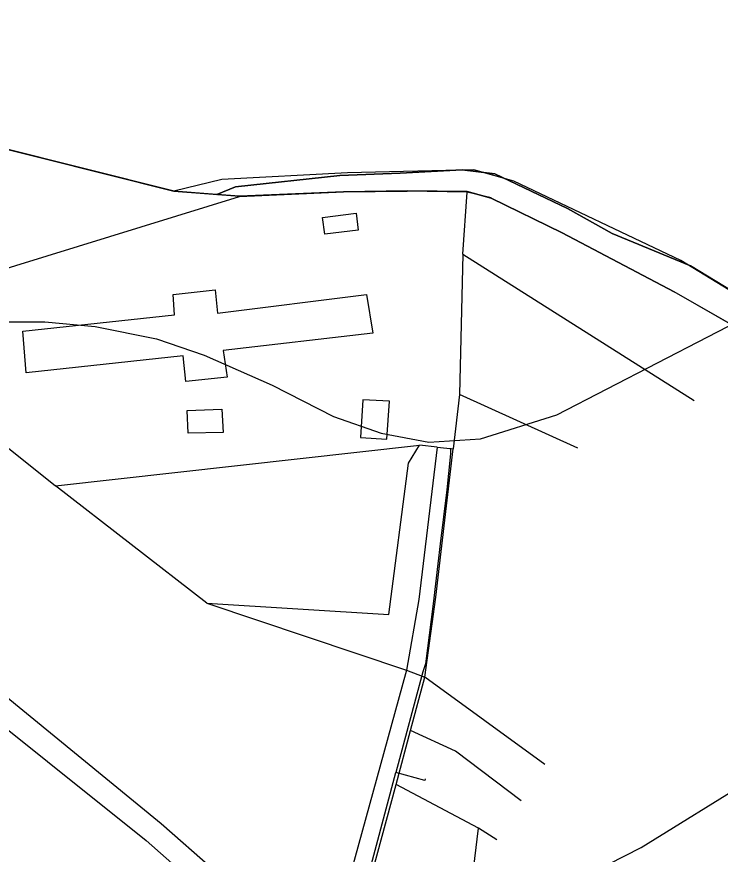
# Model space of a CAD drawing. Extents: x -662620 to -656370, y -1067090 to -1062990.
# Drawn here: x -658895.9 to -658748.2, y -1064699.8 to -1064523.8 of the extents above; entities that cross this region are included whole.
import ezdxf

# ---------------------------------------------------------------- set-up
doc = ezdxf.new("R2010")
doc.units = 0
for name, color, linetype in [('OBVOD_PÚ', 7, 'Continuous'), ('Organizacni_opatreni_ochranne_zatravnení__protierozni_rozmistovani_plodin__osevni_postup__stridani_plodin', 7, 'Continuous'), ('ORNÁ_PŮDA_-_STÁVAJÍCÍ', 7, 'Continuous'), ('OSTATNÍ_PLOCHA_-_STÁVAJÍCÍ', 7, 'Continuous'), ('SDELOVACÍ_VEDENÍ_-_PODZEMNÍ', 7, 'Continuous'), ('VRSTEVNICE_ZÁKLADNÍ', 7, 'Continuous'), ('VRSTVA_1', 7, 'Continuous')]:
    doc.layers.add(name, color=color, linetype=linetype)

msp = doc.modelspace()

# ---------------------------------------------------------------- linework, layer by layer
at = {"layer": 'OBVOD_PÚ'}
for points in [[(-658905.04, -1064549.91), (-658862.93, -1064560.45)], [(-658862.93, -1064560.45), (-658849.12, -1064561.54)], [(-658827.24, -1064560.62), (-658849.12, -1064561.54)], [(-658827.24, -1064560.62), (-658813.85, -1064560.42)], [(-658813.85, -1064560.42), (-658801.27, -1064560.56)], [(-658801.27, -1064560.56), (-658796.25, -1064561.94)], [(-658796.25, -1064561.94), (-658781.35, -1064569.25)], [(-658781.35, -1064569.25), (-658757.85, -1064581.61)], [(-658742.65, -1064590.34), (-658757.85, -1064581.61)]]:
    msp.add_lwpolyline(points, dxfattribs=at)
at = {"layer": 'Organizacni_opatreni_ochranne_zatravnení__protierozni_rozmistovani_plodin__osevni_postup__stridani_plodin'}
msp.add_lwpolyline([(-658678.49, -1064622.7), (-658756.46, -1064575.01), (-658791.51, -1064558.37), (-658799.9, -1064556), (-658826.4, -1064556.6), (-658852.8, -1064558), (-658862.9, -1064560.5), (-658905, -1064549.9), (-658938.9, -1064537.9), (-658952.7, -1064529.4), (-658955.5, -1064524.1), (-658947.7, -1064504.4)], dxfattribs=at)
at = {"layer": 'ORNÁ_PŮDA_-_STÁVAJÍCÍ'}
for p, q in [((-658863.12, -1064560.4), (-658905.04, -1064549.91)), ((-658802.38, -1064556.01), (-658815.36, -1064556.68)), ((-658795.46, -1064556.84), (-658802.38, -1064556.01)), ((-658828.05, -1064557.18), (-658849.98, -1064559.57)), ((-658815.36, -1064556.68), (-658828.05, -1064557.18)), ((-658780.23, -1064564.13), (-658795.46, -1064556.84)), ((-658849.98, -1064559.57), (-658853.86, -1064561.17)), ((-658862.93, -1064560.44), (-658863.12, -1064560.4)), ((-658862.9, -1064560.45), (-658862.93, -1064560.44)), ((-658853.86, -1064561.17), (-658862.9, -1064560.45)), ((-658862.9, -1064560.45), (-658862.9, -1064560.45)), ((-658770.82, -1064569.34), (-658780.23, -1064564.13)), ((-658754.41, -1064576.14), (-658770.82, -1064569.34)), ((-658737.26, -1064586.69), (-658754.41, -1064576.14))]:
    msp.add_line(p, q, dxfattribs=at)
msp.add_lwpolyline([(-658737.26, -1064586.69), (-658754.41, -1064576.14), (-658770.82, -1064569.34), (-658780.23, -1064564.13), (-658795.46, -1064556.84), (-658802.38, -1064556.01), (-658815.36, -1064556.68), (-658828.05, -1064557.18), (-658849.98, -1064559.57), (-658853.86, -1064561.17), (-658862.9, -1064560.45), (-658862.9, -1064560.45), (-658862.93, -1064560.44), (-658863.12, -1064560.4), (-658905.04, -1064549.91), (-658949.71, -1064535.77), (-658955.92, -1064533.82), (-658957, -1064529.63), (-658955.16, -1064524.06), (-658950.14, -1064511.52)], dxfattribs=at)
at = {"layer": 'OSTATNÍ_PLOCHA_-_STÁVAJÍCÍ'}
for p, q in [((-658815.36, -1064556.68), (-658802.38, -1064556.01)), ((-658815.36, -1064556.68), (-658802.38, -1064556.01)), ((-658802.38, -1064556.01), (-658795.46, -1064556.84)), ((-658802.38, -1064556.01), (-658795.46, -1064556.84)), ((-658849.98, -1064559.57), (-658828.05, -1064557.18)), ((-658849.98, -1064559.57), (-658828.05, -1064557.18)), ((-658828.05, -1064557.18), (-658815.36, -1064556.68)), ((-658828.05, -1064557.18), (-658815.36, -1064556.68)), ((-658795.46, -1064556.84), (-658780.23, -1064564.13)), ((-658795.46, -1064556.84), (-658780.23, -1064564.13)), ((-658853.85, -1064561.16), (-658849.98, -1064559.57)), ((-658853.85, -1064561.16), (-658849.98, -1064559.57)), ((-658849.12, -1064561.54), (-658853.85, -1064561.16)), ((-658849.12, -1064561.54), (-658853.85, -1064561.16)), ((-658827.24, -1064560.62), (-658849.12, -1064561.54)), ((-658827.24, -1064560.62), (-658849.12, -1064561.54)), ((-658813.85, -1064560.42), (-658827.24, -1064560.62)), ((-658813.85, -1064560.42), (-658827.24, -1064560.62)), ((-658801.27, -1064560.56), (-658813.85, -1064560.42)), ((-658801.27, -1064560.56), (-658813.85, -1064560.42)), ((-658796.25, -1064561.94), (-658801.27, -1064560.56)), ((-658796.25, -1064561.94), (-658801.27, -1064560.56)), ((-658781.35, -1064569.25), (-658796.25, -1064561.94)), ((-658781.35, -1064569.25), (-658796.25, -1064561.94)), ((-658780.23, -1064564.13), (-658770.82, -1064569.34)), ((-658780.23, -1064564.13), (-658770.82, -1064569.34)), ((-658757.85, -1064581.61), (-658781.35, -1064569.25)), ((-658757.85, -1064581.61), (-658781.35, -1064569.25)), ((-658770.82, -1064569.34), (-658754.41, -1064576.14)), ((-658770.82, -1064569.34), (-658754.41, -1064576.14)), ((-658754.41, -1064576.14), (-658737.26, -1064586.69)), ((-658754.41, -1064576.14), (-658737.26, -1064586.69)), ((-658742.65, -1064590.34), (-658757.85, -1064581.61)), ((-658742.65, -1064590.34), (-658757.85, -1064581.61))]:
    msp.add_line(p, q, dxfattribs=at)
msp.add_lwpolyline([(-658742.65, -1064590.34), (-658757.85, -1064581.61), (-658781.35, -1064569.25), (-658796.25, -1064561.94), (-658801.27, -1064560.56), (-658813.85, -1064560.42), (-658827.24, -1064560.62), (-658849.12, -1064561.54), (-658853.85, -1064561.16), (-658849.98, -1064559.57), (-658828.05, -1064557.18), (-658815.36, -1064556.68), (-658802.38, -1064556.01), (-658795.46, -1064556.84), (-658780.23, -1064564.13), (-658770.82, -1064569.34), (-658754.41, -1064576.14), (-658737.26, -1064586.69)], dxfattribs=at)
msp.add_lwpolyline([(-658742.65, -1064590.34), (-658757.85, -1064581.61), (-658781.35, -1064569.25), (-658796.25, -1064561.94), (-658801.27, -1064560.56), (-658813.85, -1064560.42), (-658827.24, -1064560.62), (-658849.12, -1064561.54), (-658853.85, -1064561.16), (-658849.98, -1064559.57), (-658828.05, -1064557.18), (-658815.36, -1064556.68), (-658802.38, -1064556.01), (-658795.46, -1064556.84), (-658780.23, -1064564.13), (-658770.82, -1064569.34), (-658754.41, -1064576.14), (-658737.26, -1064586.69)], dxfattribs=at)
at = {"layer": 'SDELOVACÍ_VEDENÍ_-_PODZEMNÍ'}
for points in [[(-658804.78, -1064614.48), (-658804.8, -1064615.63), (-658805.56, -1064623.23), (-658806.96, -1064634.58), (-658808.45, -1064647.14), (-658810.07, -1064659.78), (-658810.63, -1064661.43), (-658816.28, -1064682.6)], [(-658804.78, -1064614.48), (-658804.8, -1064615.63), (-658805.56, -1064623.23), (-658806.96, -1064634.58), (-658808.45, -1064647.14), (-658810.07, -1064659.78), (-658810.63, -1064661.43), (-658816.28, -1064682.6)], [(-658804.78, -1064614.48), (-658804.8, -1064615.63), (-658805.56, -1064623.23), (-658806.96, -1064634.58), (-658808.45, -1064647.14), (-658810.07, -1064659.78), (-658810.63, -1064661.43), (-658816.28, -1064682.6)], [(-658804.78, -1064614.48), (-658804.8, -1064615.63), (-658805.56, -1064623.23), (-658806.96, -1064634.58), (-658808.45, -1064647.14), (-658810.07, -1064659.78), (-658810.63, -1064661.43), (-658816.28, -1064682.6)], [(-658821.62, -1064708.7), (-658821.84, -1064708.7), (-658822.95, -1064707.62), (-658816.28, -1064682.6)], [(-658821.62, -1064708.7), (-658821.84, -1064708.7), (-658822.95, -1064707.62), (-658816.28, -1064682.6)], [(-658810.12, -1064683.93), (-658810.21, -1064684.3), (-658816.28, -1064682.6)], [(-658810.12, -1064683.93), (-658810.21, -1064684.3), (-658816.28, -1064682.6)]]:
    msp.add_lwpolyline(points, dxfattribs=at)
at = {"layer": 'VRSTEVNICE_ZÁKLADNÍ'}
for points in [[(-658778.5, -1064705.4), (-658764.77, -1064698.4), (-658741.48, -1064683.96), (-658703.6, -1064662.67), (-658626.42, -1064627.65), (-658598.69, -1064614.07), (-658582.11, -1064604.49), (-658565.24, -1064592.63), (-658557.24, -1064584.34), (-658553.66, -1064579.77), (-658551.23, -1064572.91), (-658549.23, -1064561.47), (-658546.51, -1064527.02), (-658543.23, -1064499.15), (-658537.51, -1064475.14), (-658532.36, -1064459.7), (-658521.5, -1064437.98)], [(-658778.5, -1064705.4), (-658764.77, -1064698.4), (-658741.48, -1064683.96), (-658703.6, -1064662.67), (-658626.42, -1064627.65), (-658598.69, -1064614.07), (-658582.11, -1064604.49), (-658565.24, -1064592.63), (-658557.24, -1064584.34), (-658553.66, -1064579.77), (-658551.23, -1064572.91), (-658549.23, -1064561.47), (-658546.51, -1064527.02), (-658543.23, -1064499.15), (-658537.51, -1064475.14), (-658532.36, -1064459.7), (-658521.5, -1064437.98)], [(-658910.28, -1064587.91), (-658889.98, -1064587.91), (-658879.41, -1064588.91), (-658866.54, -1064591.49), (-658856.54, -1064594.92), (-658842.24, -1064601.21), (-658829.38, -1064607.78), (-658819.37, -1064611.35), (-658809.37, -1064613.21), (-658798.51, -1064612.5), (-658782.5, -1064607.49), (-658740.19, -1064585.63)], [(-658910.28, -1064587.91), (-658889.98, -1064587.91), (-658879.41, -1064588.91), (-658866.54, -1064591.49), (-658856.54, -1064594.92), (-658842.24, -1064601.21), (-658829.38, -1064607.78), (-658819.37, -1064611.35), (-658809.37, -1064613.21), (-658798.51, -1064612.5), (-658782.5, -1064607.49), (-658740.19, -1064585.63)]]:
    msp.add_lwpolyline(points, dxfattribs=at)
at = {"layer": 'VRSTVA_1'}
for points in [[(-658916.81, -1064582.48), (-658849.14, -1064561.56)], [(-658849.14, -1064561.56), (-658827.29, -1064560.62)], [(-658827.29, -1064560.62), (-658813.88, -1064560.44)], [(-658801.3, -1064560.65), (-658813.88, -1064560.44)], [(-658802.23, -1064573.7), (-658801.3, -1064560.65)], [(-658796.23, -1064561.9), (-658801.3, -1064560.65)], [(-658831.7, -1064566), (-658824.6, -1064565.1)], [(-658824.6, -1064565.1), (-658824.2, -1064568.7)], [(-658831.2, -1064569.5), (-658831.7, -1064566)], [(-658824.2, -1064568.7), (-658831.2, -1064569.5)], [(-658802.23, -1064573.7), (-658802.89, -1064603.2)], [(-658802.23, -1064573.7), (-658753.67, -1064604.46)], [(-658863.02, -1064582.21), (-658854.23, -1064581.18)], [(-658854.23, -1064581.18), (-658853.72, -1064586.13)], [(-658862.76, -1064586.43), (-658863.02, -1064582.21)], [(-658853.72, -1064586.13), (-658822.47, -1064582.21)], [(-658822.47, -1064582.21), (-658821.13, -1064590.31)], [(-658894.57, -1064589.88), (-658862.76, -1064586.43)], [(-658893.88, -1064598.67), (-658894.57, -1064589.88)], [(-658989.58, -1064591.73), (-658865.55, -1064693.31)], [(-658821.13, -1064590.31), (-658852.51, -1064593.93)], [(-658860.95, -1064595.05), (-658893.88, -1064598.67)], [(-658860.35, -1064600.48), (-658860.95, -1064595.05)], [(-658852.51, -1064593.93), (-658851.73, -1064599.54)], [(-658993.43, -1064597.03), (-658868.73, -1064696.93)], [(-658851.73, -1064599.54), (-658860.35, -1064600.48)], [(-658911, -1064603.8), (-658887.71, -1064622.37)], [(-658802.89, -1064603.2), (-658804.23, -1064614.64)], [(-658778.07, -1064614.48), (-658802.89, -1064603.2)], [(-658823.23, -1064604.3), (-658823.72, -1064612.23)], [(-658817.61, -1064604.58), (-658823.23, -1064604.3)], [(-658818.17, -1064612.57), (-658817.61, -1064604.58)], [(-658860.09, -1064606.52), (-658852.85, -1064606.26)], [(-658859.92, -1064611.34), (-658860.09, -1064606.52)], [(-658852.85, -1064606.26), (-658852.51, -1064611.17)], [(-658852.51, -1064611.17), (-658859.92, -1064611.34)], [(-658823.72, -1064612.23), (-658818.17, -1064612.57)], [(-658887.71, -1064622.37), (-658811.3, -1064613.85)], [(-658813.65, -1064617.6), (-658811.3, -1064613.85)], [(-658807.59, -1064614.26), (-658811.44, -1064646.28)], [(-658807.59, -1064614.26), (-658811.3, -1064613.85)], [(-658807.87, -1064645.74), (-658804.23, -1064614.64)], [(-658807.59, -1064614.26), (-658804.23, -1064614.64)], [(-658817.75, -1064649.38), (-658813.65, -1064617.6)], [(-658856, -1064647.04), (-658887.71, -1064622.37)], [(-658811.44, -1064646.28), (-658814.01, -1064661.14)], [(-658810.2, -1064662.56), (-658807.87, -1064645.74)], [(-658856, -1064647.04), (-658814.01, -1064661.14)], [(-658856, -1064647.04), (-658817.75, -1064649.38)], [(-658814.01, -1064661.14), (-658831.2, -1064723.53)], [(-658814.01, -1064661.14), (-658810.2, -1064662.56)], [(-658813.19, -1064673.78), (-658810.2, -1064662.56)], [(-658784.98, -1064680.96), (-658810.2, -1064662.56)], [(-658816.2, -1064685.13), (-658813.19, -1064673.78)], [(-658803.75, -1064678.11), (-658813.19, -1064673.78)], [(-658789.94, -1064688.58), (-658803.75, -1064678.11)], [(-658822.31, -1064707.6), (-658816.2, -1064685.13)], [(-658798.94, -1064694.3), (-658816.2, -1064685.13)], [(-658865.55, -1064693.31), (-658843.6, -1064712.62)], [(-658800.47, -1064707.07), (-658798.94, -1064694.3)], [(-658795.08, -1064696.73), (-658798.94, -1064694.3)], [(-658868.73, -1064696.93), (-658850.72, -1064712.78)]]:
    msp.add_lwpolyline(points, dxfattribs=at)

doc.saveas('drawing.dxf')
